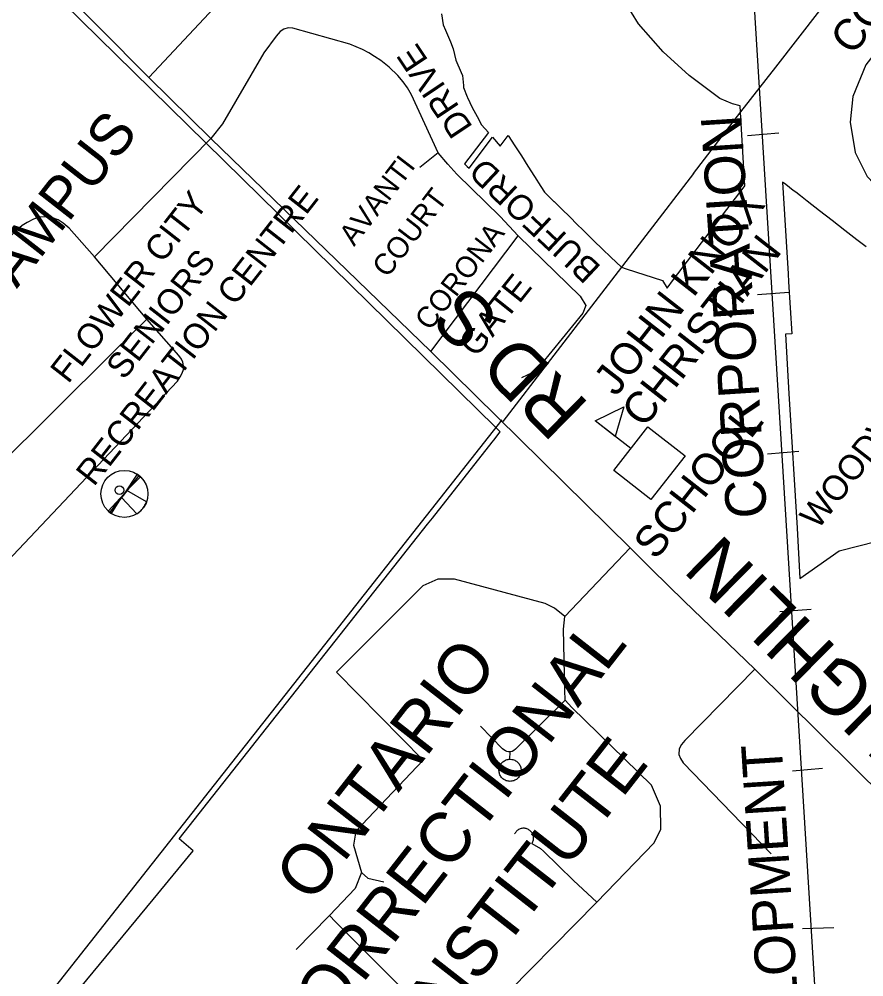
# Model space of a CAD drawing. Extents: x 586326 to 623965, y 4819854 to 4857850.
# Drawn here: x 599151 to 599825, y 4835757 to 4836521 of the extents above; entities that cross this region are included whole.
import ezdxf

# ---------------------------------------------------------------- set-up
doc = ezdxf.new("R2010")
doc.units = 0
for name, color, linetype in [('Lots_Concessions', 7, 'Continuous'), ('Major Rds and Hwys', 7, 'Continuous'), ('Major Rds Lbls', 7, 'Continuous'), ('Minor Rd Lbls', 7, 'Continuous'), ('Minor Rds', 7, 'Continuous'), ('Park Lbls', 7, 'Continuous'), ('Park Outlines', 7, 'Continuous'), ('Private Rds', 7, 'Continuous'), ('Proposed Secondary Rds', 7, 'Continuous'), ('Pts of Interest', 7, 'Continuous'), ('Railways_lbls', 7, 'Continuous'), ('Rec Lbls', 7, 'Continuous'), ('Rec Syms', 7, 'Continuous'), ('School Syms_Lbls', 7, 'Continuous')]:
    doc.layers.add(name, color=color, linetype=linetype)

msp = doc.modelspace()

# ---------------------------------------------------------------- linework, layer by layer
at = {"layer": 'Lots_Concessions'}
for p, q in [((599755.13, 4836482.62), (599790.4, 4836527.93)), ((599727.35, 4836446.85), (599755.13, 4836482.62)), ((599689.59, 4836397.82), (599727.35, 4836446.85)), ((599689.59, 4836397.82), (599537.21, 4836199.97)), ((598693.47, 4835131.43), (599536.77, 4836201.3))]:
    msp.add_line(p, q, dxfattribs=at)
at = {"layer": 'Major Rds and Hwys'}
for points in [[(599096.62, 4836633.47), (599254.54, 4836474.36)], [(599254.54, 4836474.36), (599304.27, 4836425.76)], [(599304.27, 4836425.76), (599479.88, 4836255.62)], [(599479.88, 4836255.62), (599638.81, 4836098.97)], [(599638.81, 4836098.97), (599656.1, 4836081.72), (599682.01, 4836056.37), (599738.44, 4836002.09)], [(599738.44, 4836002.09), (599842.66, 4835899.07), (599942.28, 4835802.44)]]:
    msp.add_lwpolyline(points, dxfattribs=at)
at = {"layer": 'Minor Rds'}
for points in [[(599896.78, 4836574.52), (599827.05, 4836484.51), (599816.74, 4836459.34), (599814.48, 4836438.73), (599818.6, 4836414.42), (599828.19, 4836395.28), (599843.66, 4836379.25), (599970.93, 4836278.03)], [(599485.68, 4836414.29), (599464.36, 4836460.62), (599461.16, 4836466.03), (599457.63, 4836471), (599453.31, 4836476.05), (599446.65, 4836482.54), (599439.79, 4836487.98), (599434.87, 4836491.14), (599430.21, 4836494.03), (599425.35, 4836496.6), (599420.16, 4836498.82), (599415.03, 4836500.93), (599369.56, 4836513.87), (599365.99, 4836513.96), (599362.32, 4836513.07), (599359.51, 4836510.98), (599356.35, 4836507.38), (599346.35, 4836494.1), (599313.46, 4836437.34), (599304.27, 4836425.76)], [(599485.68, 4836414.29), (599470.88, 4836402.56)], [(599549.59, 4836348.02), (599535.17, 4836363.5), (599500.63, 4836397.3), (599493.37, 4836405.23), (599485.68, 4836414.29)], [(599479.88, 4836255.62), (599549.59, 4836348.02)], [(599549.59, 4836348.02), (599598.87, 4836299.87), (599603.41, 4836292.5), (599601.14, 4836286.27), (599568, 4836245.77), (599561.14, 4836238.86), (599552.14, 4836234.72)]]:
    msp.add_lwpolyline(points, dxfattribs=at)
at = {"layer": 'Park Outlines'}
for points in [[(599186.33, 4835731.5), (599258.06, 4835818.49), (599290.05, 4835857.28), (599278.92, 4835866.74), (599477.25, 4836118.02), (599481, 4836122.78), (599528.88, 4836183.47), (599530.13, 4836185.05), (599535.26, 4836191.55), (599531.49, 4836195.29), (599242.33, 4836478.93), (599116.82, 4836602.03)], [(599488.36, 4836525.22), (599489.7, 4836516.43), (599491.44, 4836512.24), (599495.39, 4836502.75), (599497.71, 4836497.18), (599499.77, 4836488.27), (599504.04, 4836478.39), (599505.06, 4836476.05), (599505.8, 4836467.93), (599505.94, 4836466.38), (599508.83, 4836458.96), (599509.06, 4836458.39), (599512.71, 4836450.57), (599516.7, 4836443.27), (599520.32, 4836436.64), (599525.69, 4836430.52), (599506.7, 4836405.58), (599508.86, 4836403.4), (599510.27, 4836402.02), (599529.05, 4836426.68), (599535.16, 4836419.71), (599541.6, 4836428.16), (599546.82, 4836419.98), (599552.04, 4836411.81), (599557.26, 4836403.63), (599562.48, 4836395.45), (599567.7, 4836387.27), (599570.53, 4836382.85), (599572.68, 4836380.74), (599573.25, 4836380.17), (599575.41, 4836378.05), (599577.99, 4836375.51), (599578.15, 4836375.36), (599578.73, 4836374.79), (599583.84, 4836369.76), (599584.63, 4836368.99), (599590.4, 4836363.32), (599596.94, 4836356.89), (599600.78, 4836353.12), (599603.47, 4836350.47), (599610.02, 4836344.04), (599616.89, 4836337.4), (599623.4, 4836331.1), (599631.89, 4836322.9), (599635.6, 4836321.78), (599664.68, 4836312.24), (599668.43, 4836306.33), (599673.59, 4836313.19), (599710.5, 4836361.65), (599715.02, 4836367.58), (599716.16, 4836369.08), (599721.16, 4836375.64), (599727.41, 4836383.85), (599730.49, 4836387.9), (599727.01, 4836446.64), (599726.7, 4836451.83), (599720.49, 4836453.24), (599710.4, 4836457.73), (599685.98, 4836475.86), (599665.14, 4836494.98), (599645.49, 4836517.27), (599634.28, 4836535.21)], [(599827.21, 4836339.34), (599819.95, 4836344.95), (599810.37, 4836352.36), (599800.26, 4836360.17), (599790.04, 4836368.08), (599780.33, 4836375.58), (599774.85, 4836379.82), (599771.04, 4836382.76), (599769.11, 4836384.26), (599763.05, 4836388.93), (599760.64, 4836390.8), (599765.02, 4836317.68), (599765.4, 4836311.32), (599767.89, 4836269.71), (599762.87, 4836269.41), (599765.15, 4836231.4), (599765.7, 4836222.19), (599772.13, 4836114.79), (599774.27, 4836074.47), (599788.69, 4836084.63), (599805.78, 4836096.67), (599821.52, 4836100.67), (599835.11, 4836104.13)]]:
    msp.add_lwpolyline(points, dxfattribs=at)
at = {"layer": 'Private Rds'}
for points in [[(599304.27, 4836425.76), (599211.25, 4836331.23)], [(599211.25, 4836331.23), (599190.97, 4836354.24), (599186.19, 4836358.21), (599182.16, 4836360.77), (599177.07, 4836362.54), (599172.13, 4836363.1), (599167.38, 4836362.85), (599162.62, 4836361.31), (599157.41, 4836358.76), (599153.64, 4836356.2), (599149.51, 4836352.87), (599145.48, 4836349.06), (599141.44, 4836344.74), (599137.96, 4836340.41), (599134.45, 4836335.88), (599131.57, 4836331.46), (599129.22, 4836325.99)], [(599253.16, 4836281.64), (599211.25, 4836331.23)], [(599084.74, 4836114.59), (599114.99, 4836090.1), (599118.47, 4836087.38), (599121.86, 4836085.4), (599125.47, 4836084.05), (599129.27, 4836083.62), (599133.63, 4836084.08), (599137.89, 4836085.95), (599141.8, 4836088.9), (599146.03, 4836092.94), (599277.57, 4836232.1), (599279.78, 4836235.44), (599281.23, 4836238.32), (599282.36, 4836241.3), (599282.46, 4836244.16), (599281.86, 4836247.16), (599280.75, 4836249.5), (599278.5, 4836252.59), (599253.16, 4836281.64)], [(599084.74, 4836114.59), (599226.42, 4836255.43), (599253.16, 4836281.64)], [(599586.77, 4836044.32), (599638.81, 4836098.97)], [(599586.77, 4836044.32), (599578.59, 4836050.97), (599571.04, 4836054.52), (599498.61, 4836074.07), (599485.28, 4836074.07), (599473.28, 4836068.74), (599404.4, 4835999.87), (599473.72, 4835929.66), (599419.96, 4835872.78), (599418.18, 4835861.67), (599424.4, 4835839.9)], [(599587.14, 4835977.52), (599586.64, 4835985.33), (599585.56, 4836034.05), (599586.77, 4836044.32)], [(599738.44, 4836002.09), (599682.59, 4835945.13), (599679.78, 4835941.97), (599678.12, 4835938.53), (599677.76, 4835934.2), (599679.12, 4835931.01), (599681.21, 4835927.53), (599751.57, 4835854.69)], [(599587.14, 4835977.52), (599547.25, 4835938.29), (599545.97, 4835937.19), (599544.63, 4835936.6), (599542.91, 4835936.26)], [(599612.36, 4835816.35), (599658.13, 4835863.45), (599663.46, 4835874.56), (599663.02, 4835892.78), (599655.91, 4835909.66), (599592.47, 4835971.56), (599587.14, 4835977.52)], [(599542.91, 4835936.26), (599541.67, 4835936.32), (599540.5, 4835936.53), (599539.32, 4835936.93), (599538.01, 4835937.72), (599537.09, 4835938.6), (599519.47, 4835956.76)], [(599542.91, 4835936.26), (599542.61, 4835930.28)], [(599541.46, 4835912.79), (599540.71, 4835912.96), (599539.98, 4835913.19), (599539.27, 4835913.48), (599538.58, 4835913.84), (599537.94, 4835914.25), (599537.33, 4835914.72), (599536.76, 4835915.24), (599536.24, 4835915.81), (599535.77, 4835916.42), (599535.36, 4835917.07), (599535, 4835917.75), (599534.71, 4835918.46), (599534.47, 4835919.19), (599534.31, 4835919.95), (599534.21, 4835920.71), (599534.17, 4835921.48), (599534.21, 4835922.25), (599534.31, 4835923.01), (599534.47, 4835923.76), (599534.71, 4835924.49), (599535, 4835925.21), (599535.36, 4835925.89), (599535.77, 4835926.54), (599536.24, 4835927.15), (599536.76, 4835927.71), (599537.33, 4835928.23), (599537.94, 4835928.7), (599538.58, 4835929.12), (599539.27, 4835929.47), (599539.98, 4835929.77), (599540.71, 4835930), (599541.46, 4835930.16), (599542, 4835930.23), (599542.61, 4835930.28)], [(599542.61, 4835930.28), (599544.34, 4835930.18), (599545.28, 4835930), (599546.01, 4835929.77), (599546.72, 4835929.47), (599547.41, 4835929.12), (599548.05, 4835928.7), (599548.67, 4835928.23), (599549.23, 4835927.71), (599549.75, 4835927.15), (599550.22, 4835926.54), (599550.63, 4835925.89), (599550.99, 4835925.21), (599551.28, 4835924.49), (599551.52, 4835923.76), (599551.68, 4835923.01), (599551.78, 4835922.25), (599551.82, 4835921.48), (599551.78, 4835920.71), (599551.68, 4835919.95), (599551.52, 4835919.19), (599551.28, 4835918.46), (599550.99, 4835917.75), (599550.63, 4835917.07), (599550.22, 4835916.42), (599549.75, 4835915.81), (599549.23, 4835915.24), (599548.67, 4835914.72), (599548.05, 4835914.25), (599547.41, 4835913.84), (599546.72, 4835913.48), (599546.01, 4835913.19), (599545.28, 4835912.96), (599544.53, 4835912.79), (599543.76, 4835912.69), (599543, 4835912.66), (599542.23, 4835912.69), (599541.46, 4835912.79)], [(599560.51, 4835863.08), (599560.77, 4835863.51), (599561.01, 4835863.98), (599561.27, 4835864.62), (599561.48, 4835865.28), (599561.63, 4835865.95), (599561.72, 4835866.63), (599561.75, 4835867.32), (599561.72, 4835868.01), (599561.63, 4835868.69), (599561.48, 4835869.37), (599561.27, 4835870.03), (599561.01, 4835870.66), (599560.69, 4835871.27), (599560.32, 4835871.86), (599559.9, 4835872.4), (599559.43, 4835872.91), (599558.93, 4835873.38), (599558.38, 4835873.8), (599557.8, 4835874.17), (599557.19, 4835874.49), (599556.55, 4835874.75), (599555.89, 4835874.96), (599555.22, 4835875.11), (599554.53, 4835875.2), (599553.84, 4835875.23), (599553.15, 4835875.2), (599552.47, 4835875.11), (599551.8, 4835874.96), (599551.14, 4835874.75), (599550.5, 4835874.49), (599549.89, 4835874.17), (599549.31, 4835873.8), (599548.76, 4835873.38), (599548.25, 4835872.91), (599547.79, 4835872.4), (599547.37, 4835871.86), (599547, 4835871.27), (599546.68, 4835870.66)], [(599560.51, 4835863.08), (599567.21, 4835858.95), (599569.71, 4835856.97), (599593.79, 4835833.49), (599612.36, 4835816.35)], [(599424.4, 4835839.9), (599419.51, 4835827.01), (599398.85, 4835805.47)], [(599424.4, 4835839.9), (599429.61, 4835835.31), (599442.19, 4835832.53)], [(599398.85, 4835805.47), (599403.74, 4835800.58), (599475.06, 4835729.26), (599490.16, 4835720.81), (599507.94, 4835720.37), (599525.27, 4835727.92), (599612.36, 4835816.35)], [(599398.85, 4835805.47), (599398.18, 4835804.8), (599372.41, 4835778.58)]]:
    msp.add_lwpolyline(points, dxfattribs=at)
at = {"layer": 'Proposed Secondary Rds'}
msp.add_lwpolyline([(599424.61, 4836681.02), (599326.04, 4836553.53), (599306.83, 4836530.09), (599254.54, 4836474.36)], dxfattribs=at)
at = {"layer": 'Railways_lbls'}
for p, q in [((599732.48, 4836428.1), (599757.48, 4836430.1)), ((599740.48, 4836301.1), (599765.48, 4836303.1)), ((599748.48, 4836174.1), (599773.48, 4836176.1)), ((599758.48, 4836048.1), (599783.48, 4836050.1)), ((599768.48, 4835921.1), (599792.48, 4835923.1)), ((599776.48, 4835795.1), (599801.48, 4835796.1))]:
    msp.add_line(p, q, dxfattribs=at)
msp.add_lwpolyline([(599819.43, 4835215.32), (599711.24, 4836966.71), (599709.99, 4836998.88)], dxfattribs=at)
at = {"layer": 'Rec Syms'}
for p, q in [((599246.67, 4836156.81), (599223.6, 4836127.28)), ((599223.6, 4836127.28), (599232.9, 4836139.19))]:
    msp.add_line(p, q, dxfattribs=at)
msp.add_lwpolyline([(599235.04, 4836142.07), (599222.31, 4836128.39), (599223.6, 4836127.28), (599224.92, 4836126.34), (599232.9, 4836139.19), (599245.17, 4836126.22), (599245.84, 4836126.67), (599246.75, 4836127.34), (599247.3, 4836127.79), (599247.38, 4836127.88), (599247.71, 4836128.15), (599248.52, 4836128.93), (599249.2, 4836129.66), (599249.9, 4836130.51), (599250.42, 4836131.22), (599250.94, 4836132.03), (599251.22, 4836132.43), (599251.55, 4836133.02), (599251.95, 4836133.76), (599252.19, 4836134.31), (599252.85, 4836135.85), (599237.1, 4836144.69), (599248.04, 4836155.64), (599246.67, 4836156.81), (599245.42, 4836157.69)], close=True, dxfattribs=at)
for centre, radius in [((599235.14, 4836142.04), 18.74), ((599231.18, 4836145.08), 3.5)]:
    msp.add_circle(centre, radius, dxfattribs=at)
at = {"layer": 'School Syms_Lbls'}
msp.add_line((599639.49, 4836178.22), (599611.08, 4836200.42), dxfattribs=at)
for points in [[(599611.08, 4836200.42), (599633.86, 4836211.45), (599626.95, 4836187.95)], [(599625.86, 4836160.77), (599653.12, 4836195.67), (599682.73, 4836172.54), (599655.46, 4836137.64)]]:
    msp.add_lwpolyline(points, close=True, dxfattribs=at)

# ---------------------------------------------------------------- texts
at = {"layer": 'Major Rds Lbls'}
msp.add_text('McLAUGHLIN         RD S', height=43.4045, rotation=135.41681, dxfattribs=at).set_placement((599972.59, 4835853.3))
at = {"layer": 'Minor Rd Lbls'}
for s, height, rotation, p in [('CORBY CR', 24.996, 52.19498, (599816.65, 4836491.21)), ('DRIVE', 19.998, 123.79924, (599513.73, 4836434.87)), ('AVANTI', 16.878, 52.41053, (599418.53, 4836339.02)), ('BUFFORD', 19.998, 136.81404, (599616.52, 4836323.17)), ('COURT', 16.878, 52.41053, (599445.05, 4836313.83)), ('CORONA', 16.878, 52.41053, (599479.08, 4836271.52)), ('GATE', 19.998, 51.49981, (599516.12, 4836250.15))]:
    msp.add_text(s, height=height, rotation=rotation, dxfattribs=at).set_placement(p)
at = {"layer": 'Park Lbls'}
msp.add_text('WOODVIEW', height=19.992, rotation=52.00002, dxfattribs=at).set_placement((599788.68, 4836112.83))
at = {"layer": 'Pts of Interest'}
for s, height, p in [('CAMPUS', 33.337, (599129.41, 4836280.07)), ('CORRECTIONAL', 39.984, (599375.88, 4835687.6)), ('ONTARIO', 39.984, (599384.39, 4835814.29)), ('INSTITUTE', 39.984, (599484.33, 4835708.97))]:
    msp.add_text(s, height=height, rotation=52.00002, dxfattribs=at).set_placement(p)
at = {"layer": 'Railways_lbls'}
msp.add_text('ORANGEVILLE RAILWAY DEVELOPMENT               CORPORATION', height=32.4016, rotation=93.66616, dxfattribs=at).set_placement((599814.23, 4835092.69))
at = {"layer": 'Rec Lbls'}
for s, p in [('        FLOWER CITY', (599153.72, 4836182.47)), (' RECREATION CENTRE', (599206.25, 4836141.43)), ('            SENIORS ', (599179.99, 4836161.95))]:
    msp.add_text(s, height=20, rotation=52.00002, dxfattribs=at).set_placement(p)
at = {"layer": 'School Syms_Lbls'}
for s, p in [('JOHN KNOX', (599627.6, 4836219.05)), ('CHRISTIAN', (599650.01, 4836193.76)), ('SCHOOL', (599659.48, 4836088.47))]:
    msp.add_text(s, height=25, rotation=52.00002, dxfattribs=at).set_placement(p)

doc.saveas('drawing.dxf')
